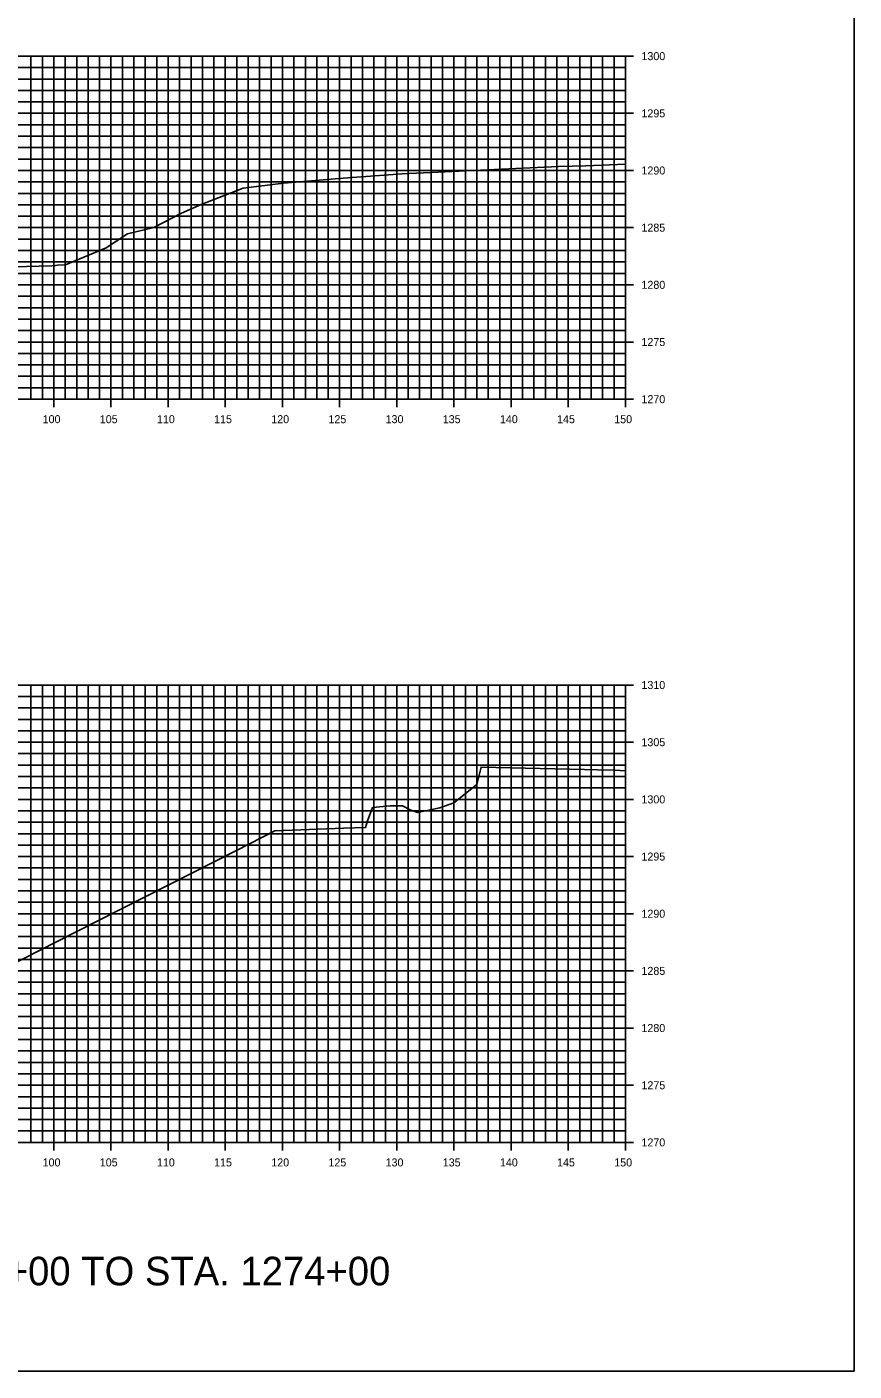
# Model space of a CAD drawing. Extents: x 674939 to 678919, y 750652 to 765176.
# Drawn here: x 678846.2 to 678918.5, y 762426.3 to 762543.8 of the extents above; entities that cross this region are included whole.
import ezdxf

# ---------------------------------------------------------------- set-up
doc = ezdxf.new("R2010")
doc.units = 0
for name, color, linetype in [('R_Axis', 7, 'Continuous'), ('R_Axis Annot', 7, 'Continuous'), ('R_Draft', 7, 'Continuous'), ('R_Exist Surface', 7, 'Continuous'), ('R_Grid', 7, 'Continuous'), ('R_No Plot', 7, 'Continuous')]:
    doc.layers.add(name, color=color, linetype=linetype)

msp = doc.modelspace()

# ---------------------------------------------------------------- linework, layer by layer
at = {"layer": 'R_Axis'}
for p, q in [((678899.23, 762541.29), (678897.83, 762541.29)), ((678898.53, 762511.29), (678898.53, 762541.29)), ((678899.23, 762536.29), (678897.83, 762536.29)), ((678899.23, 762531.29), (678897.83, 762531.29)), ((678899.23, 762526.29), (678897.83, 762526.29)), ((678899.23, 762521.29), (678897.83, 762521.29)), ((678899.23, 762516.29), (678897.83, 762516.29)), ((678598.53, 762511.29), (678898.53, 762511.29)), ((678848.53, 762510.59), (678848.53, 762511.99)), ((678853.53, 762510.59), (678853.53, 762511.99)), ((678858.53, 762510.59), (678858.53, 762511.99)), ((678863.53, 762510.59), (678863.53, 762511.99)), ((678868.53, 762510.59), (678868.53, 762511.99)), ((678873.53, 762510.59), (678873.53, 762511.99)), ((678878.53, 762510.59), (678878.53, 762511.99)), ((678883.53, 762510.59), (678883.53, 762511.99)), ((678888.53, 762510.59), (678888.53, 762511.99)), ((678893.53, 762510.59), (678893.53, 762511.99)), ((678899.23, 762511.29), (678897.83, 762511.29)), ((678898.53, 762510.59), (678898.53, 762511.99)), ((678899.23, 762486.29), (678897.83, 762486.29)), ((678898.53, 762446.29), (678898.53, 762486.29)), ((678899.23, 762481.29), (678897.83, 762481.29)), ((678899.23, 762476.29), (678897.83, 762476.29)), ((678899.23, 762471.29), (678897.83, 762471.29)), ((678899.23, 762466.29), (678897.83, 762466.29)), ((678899.23, 762461.29), (678897.83, 762461.29)), ((678899.23, 762456.29), (678897.83, 762456.29)), ((678899.23, 762451.29), (678897.83, 762451.29)), ((678848.53, 762445.59), (678848.53, 762446.99)), ((678853.53, 762445.59), (678853.53, 762446.99)), ((678858.53, 762445.59), (678858.53, 762446.99)), ((678863.53, 762445.59), (678863.53, 762446.99)), ((678868.53, 762445.59), (678868.53, 762446.99)), ((678873.53, 762445.59), (678873.53, 762446.99)), ((678878.53, 762445.59), (678878.53, 762446.99)), ((678883.53, 762445.59), (678883.53, 762446.99)), ((678888.53, 762445.59), (678888.53, 762446.99)), ((678893.53, 762445.59), (678893.53, 762446.99)), ((678898.53, 762445.59), (678898.53, 762446.99)), ((678598.53, 762446.29), (678898.53, 762446.29)), ((678899.23, 762446.29), (678897.83, 762446.29))]:
    msp.add_line(p, q, dxfattribs=at)
at = {"layer": 'R_Exist Surface'}
for points in [[(678836.1, 762522.64), (678848.36, 762522.96), (678848.67, 762522.98), (678848.86, 762523.02), (678849.55, 762523.03), (678853.1, 762524.52), (678854.97, 762525.76), (678857.28, 762526.31), (678859.71, 762527.57), (678861.43, 762528.31), (678865.08, 762529.73), (678868.62, 762530.19), (678873.84, 762530.61), (678879.01, 762530.99), (678892.68, 762531.64), (678895.07, 762531.7), (678898.53, 762531.83)], [(678839.45, 762459.11), (678848.82, 762463.85), (678854.52, 762466.75), (678864.5, 762471.83), (678867.85, 762473.54), (678873.9, 762473.76), (678875.78, 762473.82), (678875.96, 762474.41), (678876.41, 762475.58), (678877.96, 762475.72), (678879.03, 762475.72), (678879.69, 762475.38), (678880.35, 762475.15), (678882.28, 762475.54), (678883.52, 762475.99), (678885.54, 762477.6), (678885.9, 762479.11), (678894.95, 762478.91), (678896.08, 762478.88), (678897.64, 762478.83), (678898.08, 762478.81), (678898.53, 762478.8)]]:
    msp.add_lwpolyline(points, dxfattribs=at)
at = {"layer": 'R_Grid'}
for p, q in [((678598.53, 762541.29), (678898.53, 762541.29)), ((678846.53, 762511.29), (678846.53, 762541.29)), ((678847.53, 762511.29), (678847.53, 762541.29)), ((678848.53, 762511.29), (678848.53, 762541.29)), ((678849.53, 762511.29), (678849.53, 762541.29)), ((678850.53, 762511.29), (678850.53, 762541.29)), ((678851.53, 762511.29), (678851.53, 762541.29)), ((678852.53, 762511.29), (678852.53, 762541.29)), ((678853.53, 762511.29), (678853.53, 762541.29)), ((678854.53, 762511.29), (678854.53, 762541.29)), ((678855.53, 762511.29), (678855.53, 762541.29)), ((678856.53, 762511.29), (678856.53, 762541.29)), ((678857.53, 762511.29), (678857.53, 762541.29)), ((678858.53, 762511.29), (678858.53, 762541.29)), ((678859.53, 762511.29), (678859.53, 762541.29)), ((678860.53, 762511.29), (678860.53, 762541.29)), ((678861.53, 762511.29), (678861.53, 762541.29)), ((678862.53, 762511.29), (678862.53, 762541.29)), ((678863.53, 762511.29), (678863.53, 762541.29)), ((678864.53, 762511.29), (678864.53, 762541.29)), ((678865.53, 762511.29), (678865.53, 762541.29)), ((678866.53, 762511.29), (678866.53, 762541.29)), ((678867.53, 762511.29), (678867.53, 762541.29)), ((678868.53, 762511.29), (678868.53, 762541.29)), ((678869.53, 762511.29), (678869.53, 762541.29)), ((678870.53, 762511.29), (678870.53, 762541.29)), ((678871.53, 762511.29), (678871.53, 762541.29)), ((678872.53, 762511.29), (678872.53, 762541.29)), ((678873.53, 762511.29), (678873.53, 762541.29)), ((678874.53, 762511.29), (678874.53, 762541.29)), ((678875.53, 762511.29), (678875.53, 762541.29)), ((678876.53, 762511.29), (678876.53, 762541.29)), ((678877.53, 762511.29), (678877.53, 762541.29)), ((678878.53, 762511.29), (678878.53, 762541.29)), ((678879.53, 762511.29), (678879.53, 762541.29)), ((678880.53, 762511.29), (678880.53, 762541.29)), ((678881.53, 762511.29), (678881.53, 762541.29)), ((678882.53, 762511.29), (678882.53, 762541.29)), ((678883.53, 762511.29), (678883.53, 762541.29)), ((678884.53, 762511.29), (678884.53, 762541.29)), ((678885.53, 762511.29), (678885.53, 762541.29)), ((678886.53, 762511.29), (678886.53, 762541.29)), ((678887.53, 762511.29), (678887.53, 762541.29)), ((678888.53, 762511.29), (678888.53, 762541.29)), ((678889.53, 762511.29), (678889.53, 762541.29)), ((678890.53, 762511.29), (678890.53, 762541.29)), ((678891.53, 762511.29), (678891.53, 762541.29)), ((678892.53, 762511.29), (678892.53, 762541.29)), ((678893.53, 762511.29), (678893.53, 762541.29)), ((678894.53, 762511.29), (678894.53, 762541.29)), ((678895.53, 762511.29), (678895.53, 762541.29)), ((678896.53, 762511.29), (678896.53, 762541.29)), ((678897.53, 762511.29), (678897.53, 762541.29)), ((678898.53, 762511.29), (678898.53, 762541.29)), ((678598.53, 762540.29), (678898.53, 762540.29)), ((678598.53, 762539.29), (678898.53, 762539.29)), ((678598.53, 762538.29), (678898.53, 762538.29)), ((678598.53, 762537.29), (678898.53, 762537.29)), ((678598.53, 762536.29), (678898.53, 762536.29)), ((678598.53, 762535.29), (678898.53, 762535.29)), ((678598.53, 762534.29), (678898.53, 762534.29)), ((678598.53, 762533.29), (678898.53, 762533.29)), ((678598.53, 762532.29), (678898.53, 762532.29)), ((678598.53, 762531.29), (678898.53, 762531.29)), ((678598.53, 762530.29), (678898.53, 762530.29)), ((678598.53, 762529.29), (678898.53, 762529.29)), ((678598.53, 762528.29), (678898.53, 762528.29)), ((678598.53, 762527.29), (678898.53, 762527.29)), ((678598.53, 762526.29), (678898.53, 762526.29)), ((678598.53, 762525.29), (678898.53, 762525.29)), ((678598.53, 762524.29), (678898.53, 762524.29)), ((678598.53, 762523.29), (678898.53, 762523.29)), ((678598.53, 762522.29), (678898.53, 762522.29)), ((678598.53, 762521.29), (678898.53, 762521.29)), ((678598.53, 762520.29), (678898.53, 762520.29)), ((678598.53, 762519.29), (678898.53, 762519.29)), ((678598.53, 762518.29), (678898.53, 762518.29)), ((678598.53, 762517.29), (678898.53, 762517.29)), ((678598.53, 762516.29), (678898.53, 762516.29)), ((678598.53, 762515.29), (678898.53, 762515.29)), ((678598.53, 762514.29), (678898.53, 762514.29)), ((678598.53, 762513.29), (678898.53, 762513.29)), ((678598.53, 762512.29), (678898.53, 762512.29)), ((678598.53, 762511.29), (678898.53, 762511.29)), ((678598.53, 762486.29), (678898.53, 762486.29)), ((678598.53, 762485.29), (678898.53, 762485.29)), ((678846.53, 762446.29), (678846.53, 762486.29)), ((678847.53, 762446.29), (678847.53, 762486.29)), ((678848.53, 762446.29), (678848.53, 762486.29)), ((678849.53, 762446.29), (678849.53, 762486.29)), ((678850.53, 762446.29), (678850.53, 762486.29)), ((678851.53, 762446.29), (678851.53, 762486.29)), ((678852.53, 762446.29), (678852.53, 762486.29)), ((678853.53, 762446.29), (678853.53, 762486.29)), ((678854.53, 762446.29), (678854.53, 762486.29)), ((678855.53, 762446.29), (678855.53, 762486.29)), ((678856.53, 762446.29), (678856.53, 762486.29)), ((678857.53, 762446.29), (678857.53, 762486.29)), ((678858.53, 762446.29), (678858.53, 762486.29)), ((678859.53, 762446.29), (678859.53, 762486.29)), ((678860.53, 762446.29), (678860.53, 762486.29)), ((678861.53, 762446.29), (678861.53, 762486.29)), ((678862.53, 762446.29), (678862.53, 762486.29)), ((678863.53, 762446.29), (678863.53, 762486.29)), ((678864.53, 762446.29), (678864.53, 762486.29)), ((678865.53, 762446.29), (678865.53, 762486.29)), ((678866.53, 762446.29), (678866.53, 762486.29)), ((678867.53, 762446.29), (678867.53, 762486.29)), ((678868.53, 762446.29), (678868.53, 762486.29)), ((678869.53, 762446.29), (678869.53, 762486.29)), ((678870.53, 762446.29), (678870.53, 762486.29)), ((678871.53, 762446.29), (678871.53, 762486.29)), ((678872.53, 762446.29), (678872.53, 762486.29)), ((678873.53, 762446.29), (678873.53, 762486.29)), ((678874.53, 762446.29), (678874.53, 762486.29)), ((678875.53, 762446.29), (678875.53, 762486.29)), ((678876.53, 762446.29), (678876.53, 762486.29)), ((678877.53, 762446.29), (678877.53, 762486.29)), ((678878.53, 762446.29), (678878.53, 762486.29)), ((678879.53, 762446.29), (678879.53, 762486.29)), ((678880.53, 762446.29), (678880.53, 762486.29)), ((678881.53, 762446.29), (678881.53, 762486.29)), ((678882.53, 762446.29), (678882.53, 762486.29)), ((678883.53, 762446.29), (678883.53, 762486.29)), ((678884.53, 762446.29), (678884.53, 762486.29)), ((678885.53, 762446.29), (678885.53, 762486.29)), ((678886.53, 762446.29), (678886.53, 762486.29)), ((678887.53, 762446.29), (678887.53, 762486.29)), ((678888.53, 762446.29), (678888.53, 762486.29)), ((678889.53, 762446.29), (678889.53, 762486.29)), ((678890.53, 762446.29), (678890.53, 762486.29)), ((678891.53, 762446.29), (678891.53, 762486.29)), ((678892.53, 762446.29), (678892.53, 762486.29)), ((678893.53, 762446.29), (678893.53, 762486.29)), ((678894.53, 762446.29), (678894.53, 762486.29)), ((678895.53, 762446.29), (678895.53, 762486.29)), ((678896.53, 762446.29), (678896.53, 762486.29)), ((678897.53, 762446.29), (678897.53, 762486.29)), ((678898.53, 762446.29), (678898.53, 762486.29)), ((678598.53, 762484.29), (678898.53, 762484.29)), ((678598.53, 762483.29), (678898.53, 762483.29)), ((678598.53, 762482.29), (678898.53, 762482.29)), ((678598.53, 762481.29), (678898.53, 762481.29)), ((678598.53, 762480.29), (678898.53, 762480.29)), ((678598.53, 762479.29), (678898.53, 762479.29)), ((678598.53, 762478.29), (678898.53, 762478.29)), ((678598.53, 762477.29), (678898.53, 762477.29)), ((678598.53, 762476.29), (678898.53, 762476.29)), ((678598.53, 762475.29), (678898.53, 762475.29)), ((678598.53, 762474.29), (678898.53, 762474.29)), ((678598.53, 762473.29), (678898.53, 762473.29)), ((678598.53, 762472.29), (678898.53, 762472.29)), ((678598.53, 762471.29), (678898.53, 762471.29)), ((678598.53, 762470.29), (678898.53, 762470.29)), ((678598.53, 762469.29), (678898.53, 762469.29)), ((678598.53, 762468.29), (678898.53, 762468.29)), ((678598.53, 762467.29), (678898.53, 762467.29)), ((678598.53, 762466.29), (678898.53, 762466.29)), ((678598.53, 762465.29), (678898.53, 762465.29)), ((678598.53, 762464.29), (678898.53, 762464.29)), ((678598.53, 762463.29), (678898.53, 762463.29)), ((678598.53, 762462.29), (678898.53, 762462.29)), ((678598.53, 762461.29), (678898.53, 762461.29)), ((678598.53, 762460.29), (678898.53, 762460.29)), ((678598.53, 762459.29), (678898.53, 762459.29)), ((678598.53, 762458.29), (678898.53, 762458.29)), ((678598.53, 762457.29), (678898.53, 762457.29)), ((678598.53, 762456.29), (678898.53, 762456.29)), ((678598.53, 762455.29), (678898.53, 762455.29)), ((678598.53, 762454.29), (678898.53, 762454.29)), ((678598.53, 762453.29), (678898.53, 762453.29)), ((678598.53, 762452.29), (678898.53, 762452.29)), ((678598.53, 762451.29), (678898.53, 762451.29)), ((678598.53, 762450.29), (678898.53, 762450.29)), ((678598.53, 762449.29), (678898.53, 762449.29)), ((678598.53, 762448.29), (678898.53, 762448.29)), ((678598.53, 762447.29), (678898.53, 762447.29)), ((678598.53, 762446.29), (678898.53, 762446.29))]:
    msp.add_line(p, q, dxfattribs=at)
at = {"layer": 'R_No Plot'}
msp.add_lwpolyline([(678578.53, 762426.29), (678918.53, 762426.29), (678918.53, 762646.29), (678578.53, 762646.29)], close=True, dxfattribs=at)

# ---------------------------------------------------------------- texts
at = {"layer": 'R_Axis Annot'}
for s, p in [('1300', (678899.93, 762540.94)), ('1295', (678899.93, 762535.94)), ('1290', (678899.93, 762530.94)), ('1285', (678899.93, 762525.94)), ('1280', (678899.93, 762520.94)), ('1275', (678899.93, 762515.94)), ('1270', (678899.93, 762510.94)), ('100', (678847.55, 762509.19)), ('105', (678852.55, 762509.19)), ('110', (678857.55, 762509.19)), ('115', (678862.55, 762509.19)), ('120', (678867.55, 762509.19)), ('125', (678872.55, 762509.19)), ('130', (678877.55, 762509.19)), ('135', (678882.55, 762509.19)), ('140', (678887.55, 762509.19)), ('145', (678892.55, 762509.19)), ('150', (678897.55, 762509.19)), ('1310', (678899.93, 762485.94)), ('1305', (678899.93, 762480.94)), ('1300', (678899.93, 762475.94)), ('1295', (678899.93, 762470.94)), ('1290', (678899.93, 762465.94)), ('1285', (678899.93, 762460.94)), ('1280', (678899.93, 762455.94)), ('1275', (678899.93, 762450.94)), ('1270', (678899.93, 762445.94)), ('100', (678847.55, 762444.19)), ('105', (678852.55, 762444.19)), ('110', (678857.55, 762444.19)), ('115', (678862.55, 762444.19)), ('120', (678867.55, 762444.19)), ('125', (678872.55, 762444.19)), ('130', (678877.55, 762444.19)), ('135', (678882.55, 762444.19)), ('140', (678887.55, 762444.19)), ('145', (678892.55, 762444.19)), ('150', (678897.55, 762444.19))]:
    msp.add_text(s, height=0.7, dxfattribs=at).set_placement(p)
at = {"layer": 'R_Draft'}
msp.add_text('STA. 1272+00 TO STA. 1274+00', height=2.5, dxfattribs=at).set_placement((678828.53, 762433.79))

doc.saveas('drawing.dxf')
